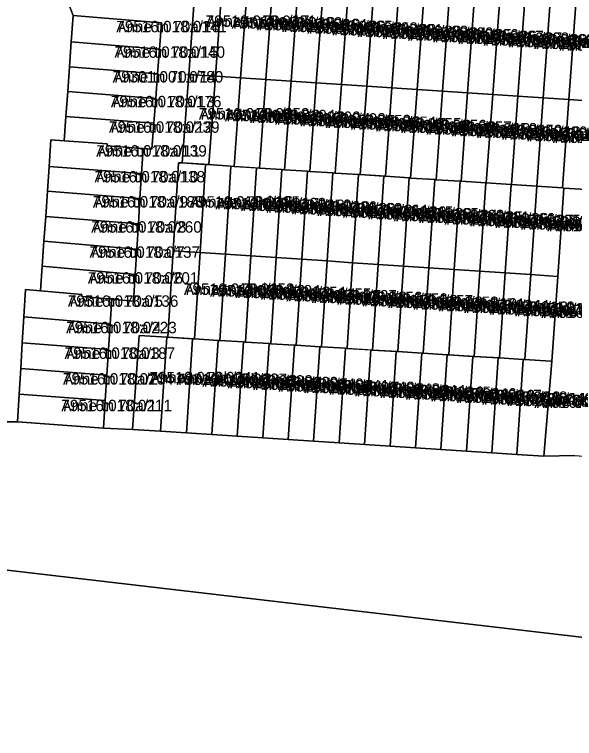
# Model space of a CAD drawing. Extents: x 643847 to 663718, y 6468443 to 6482775.
# Drawn here: x 661436.6 to 661510, y 6474018.7 to 6474113.7 of the extents above; entities that cross this region are included whole.
import ezdxf

# ---------------------------------------------------------------- set-up
doc = ezdxf.new("R2010")
doc.units = 0
for name, color, linetype in [('L_AADRESS', 7, 'Continuous'), ('PIIR', 7, 'Continuous'), ('TUNNUS', 7, 'Continuous')]:
    doc.layers.add(name, color=color, linetype=linetype)

msp = doc.modelspace()

# ---------------------------------------------------------------- linework, layer by layer
at = {"layer": 'PIIR'}
for points in [[(661440.68, 6474122.75), (661444.26, 6474113.53), (661444.02, 6474110.08), (661443.79, 6474106.82), (661443.56, 6474103.56), (661443.32, 6474100.31), (661443.1, 6474097.1), (661441.36, 6474097.23), (661441.12, 6474093.76), (661440.9, 6474090.49), (661440.68, 6474087.2), (661440.45, 6474083.93), (661440.23, 6474080.65), (661440.01, 6474077.44), (661438.02, 6474077.62), (661437.81, 6474074.02), (661437.6, 6474070.64), (661437.41, 6474067.25), (661437.21, 6474063.87), (661436.99, 6474060.28), (661418.13, 6474060.28)], [(661460.37, 6474118.5), (661459.44, 6474105.82), (661458.59, 6474094.2), (661458.11, 6474094.23), (661457.39, 6474082.69), (661456.69, 6474071.36), (661456.54, 6474071.37), (661452.92, 6474071.58), (661452.05, 6474059.27), (661448.24, 6474059.44), (661448.47, 6474063.04), (661448.68, 6474066.39), (661448.9, 6474069.73), (661449.11, 6474073.07), (661449.33, 6474076.35), (661452.17, 6474076.1), (661452.39, 6474079.6), (661452.61, 6474082.92), (661452.83, 6474086.23), (661453.04, 6474089.54), (661453.25, 6474092.84), (661453.47, 6474096.09), (661454.61, 6474096), (661454.87, 6474099.43), (661455.11, 6474102.67), (661455.35, 6474105.9), (661455.59, 6474109.13), (661455.84, 6474112.58), (661444.26, 6474113.53), (661440.68, 6474122.75)], [(661510.07, 6474055.83), (661505.99, 6474055.76), (661507.05, 6474068.19), (661507.82, 6474079.33), (661508.61, 6474090.91), (661512.23, 6474090.67)], [(661418.13, 6474060.28), (661436.99, 6474060.28), (661448.24, 6474059.44), (661452.05, 6474059.27), (661455.72, 6474059.04), (661459.13, 6474058.83), (661462.46, 6474058.6), (661465.8, 6474058.38), (661469.14, 6474058.17), (661472.48, 6474057.95), (661475.81, 6474057.73), (661479.16, 6474057.51), (661482.49, 6474057.3), (661485.83, 6474057.08), (661489.16, 6474056.86), (661492.51, 6474056.65), (661495.84, 6474056.42), (661499.18, 6474056.2), (661502.46, 6474055.99), (661505.99, 6474055.76), (661510.07, 6474055.83), (661521.4, 6474054.96), (661538.16, 6474049.49), (661582.45, 6474042.91)], [(661605.98, 6474021.42), (661511.3, 6474031.99), (661431.46, 6474041.28)]]:
    msp.add_lwpolyline(points, dxfattribs=at)
for points in [[(661463.87, 6474118.26), (661462.94, 6474105.59), (661459.44, 6474105.82), (661460.37, 6474118.5)], [(661464.65, 6474118.21), (661467.17, 6474118.03), (661466.24, 6474105.37), (661462.94, 6474105.59), (661463.87, 6474118.26)], [(661468.35, 6474117.95), (661470.48, 6474117.81), (661469.55, 6474105.14), (661466.24, 6474105.37), (661467.17, 6474118.03)], [(661471.74, 6474117.71), (661473.79, 6474117.58), (661472.85, 6474104.93), (661469.55, 6474105.14), (661470.48, 6474117.81)], [(661475.06, 6474117.49), (661477.09, 6474117.35), (661476.16, 6474104.71), (661472.85, 6474104.93), (661473.79, 6474117.58)], [(661478.38, 6474117.26), (661480.39, 6474117.13), (661479.47, 6474104.49), (661476.16, 6474104.71), (661477.09, 6474117.35)], [(661481.71, 6474117.04), (661483.7, 6474116.9), (661482.77, 6474104.27), (661479.47, 6474104.49), (661480.39, 6474117.13)], [(661485.03, 6474116.81), (661487, 6474116.68), (661486.07, 6474104.05), (661482.77, 6474104.27), (661483.7, 6474116.9)], [(661488.36, 6474116.58), (661490.3, 6474116.44), (661489.37, 6474103.84), (661486.07, 6474104.05), (661487, 6474116.68)], [(661491.69, 6474116.35), (661493.61, 6474116.22), (661492.7, 6474103.62), (661489.37, 6474103.84), (661490.3, 6474116.44)], [(661495.01, 6474116.12), (661496.91, 6474116), (661495.99, 6474103.4), (661492.7, 6474103.62), (661493.61, 6474116.22)], [(661498.33, 6474115.89), (661500.21, 6474115.77), (661499.29, 6474103.18), (661495.99, 6474103.4), (661496.91, 6474116)], [(661501.66, 6474115.67), (661503.52, 6474115.54), (661502.6, 6474102.96), (661499.29, 6474103.18), (661500.21, 6474115.77)], [(661504.98, 6474115.44), (661506.82, 6474115.31), (661505.9, 6474102.74), (661502.6, 6474102.96), (661503.52, 6474115.54)], [(661508.3, 6474115.22), (661510.18, 6474115.08), (661509.27, 6474102.52), (661505.9, 6474102.74), (661506.82, 6474115.31)], [(661511.63, 6474114.99), (661513.75, 6474114.84), (661512.96, 6474102.27), (661509.27, 6474102.52), (661510.18, 6474115.08)], [(661455.59, 6474109.13), (661444.02, 6474110.08), (661444.26, 6474113.53), (661455.84, 6474112.58)], [(661455.35, 6474105.9), (661443.79, 6474106.82), (661444.02, 6474110.08), (661455.59, 6474109.13)], [(661455.11, 6474102.67), (661443.56, 6474103.56), (661443.79, 6474106.82), (661455.35, 6474105.9)], [(661462.08, 6474093.98), (661458.59, 6474094.2), (661459.44, 6474105.82), (661462.94, 6474105.59)], [(661464.97, 6474093.79), (661462.08, 6474093.98), (661462.94, 6474105.59), (661466.24, 6474105.37), (661465.39, 6474093.76)], [(661468.7, 6474093.54), (661465.39, 6474093.76), (661466.24, 6474105.37), (661469.55, 6474105.14)], [(661471.66, 6474093.35), (661468.7, 6474093.54), (661469.55, 6474105.14), (661472.85, 6474104.93), (661472, 6474093.32)], [(661474.99, 6474093.11), (661472, 6474093.32), (661472.85, 6474104.93), (661476.16, 6474104.71), (661475.32, 6474093.08)], [(661478.62, 6474092.87), (661478.33, 6474092.89), (661475.32, 6474093.08), (661476.16, 6474104.71), (661479.47, 6474104.49)], [(661481.68, 6474092.69), (661478.62, 6474092.87), (661479.47, 6474104.49), (661482.77, 6474104.27), (661481.92, 6474092.67)], [(661454.87, 6474099.43), (661443.32, 6474100.31), (661443.56, 6474103.56), (661455.11, 6474102.67)], [(661485.23, 6474092.45), (661481.92, 6474092.67), (661482.77, 6474104.27), (661486.07, 6474104.05)], [(661488.35, 6474092.24), (661485.23, 6474092.45), (661486.07, 6474104.05), (661489.37, 6474103.84), (661488.53, 6474092.23)], [(661491.88, 6474092.01), (661491.7, 6474092.02), (661488.53, 6474092.23), (661489.37, 6474103.84), (661492.7, 6474103.62)], [(661495.04, 6474091.8), (661491.88, 6474092.01), (661492.7, 6474103.62), (661495.99, 6474103.4), (661495.15, 6474091.8)], [(661498.38, 6474091.59), (661495.15, 6474091.8), (661495.99, 6474103.4), (661499.29, 6474103.18), (661498.45, 6474091.58)], [(661501.71, 6474091.36), (661498.45, 6474091.58), (661499.29, 6474103.18), (661502.6, 6474102.96), (661501.75, 6474091.36)], [(661505.06, 6474091.14), (661501.75, 6474091.36), (661502.6, 6474102.96), (661505.9, 6474102.74), (661505.07, 6474091.14)], [(661505.07, 6474091.14), (661505.9, 6474102.74), (661509.27, 6474102.52), (661508.44, 6474090.92)], [(661508.44, 6474090.92), (661509.27, 6474102.52), (661512.96, 6474102.27), (661512.23, 6474090.67), (661508.61, 6474090.91)], [(661454.87, 6474099.43), (661454.61, 6474096), (661453.47, 6474096.09), (661448.72, 6474096.45), (661448.74, 6474096.71), (661443.1, 6474097.1), (661443.32, 6474100.31)], [(661453.25, 6474092.84), (661441.12, 6474093.76), (661441.36, 6474097.23), (661443.1, 6474097.1), (661448.74, 6474096.71), (661448.72, 6474096.45), (661453.47, 6474096.09)], [(661458.11, 6474094.23), (661458.59, 6474094.2), (661461.64, 6474094.01), (661460.91, 6474082.46), (661457.39, 6474082.69)], [(661461.64, 6474094.01), (661462.08, 6474093.98), (661464.97, 6474093.79), (661464.25, 6474082.24), (661460.91, 6474082.46)], [(661453.04, 6474089.54), (661440.9, 6474090.49), (661441.12, 6474093.76), (661453.25, 6474092.84)], [(661464.25, 6474082.24), (661464.97, 6474093.79), (661465.39, 6474093.76), (661468.31, 6474093.57), (661467.58, 6474082.01)], [(661467.58, 6474082.01), (661468.31, 6474093.57), (661468.7, 6474093.54), (661471.66, 6474093.35), (661470.91, 6474081.79)], [(661472, 6474093.32), (661474.99, 6474093.11), (661474.26, 6474081.57), (661470.91, 6474081.79), (661471.66, 6474093.35)], [(661475.32, 6474093.08), (661478.33, 6474092.89), (661477.59, 6474081.35), (661474.26, 6474081.57), (661474.99, 6474093.11)], [(661477.59, 6474081.35), (661478.33, 6474092.89), (661478.62, 6474092.87), (661481.68, 6474092.69), (661480.92, 6474081.12)], [(661481.92, 6474092.67), (661485.02, 6474092.46), (661484.27, 6474080.9), (661480.92, 6474081.12), (661481.68, 6474092.69)], [(661484.27, 6474080.9), (661485.02, 6474092.46), (661485.23, 6474092.45), (661488.35, 6474092.24), (661487.6, 6474080.68)], [(661487.6, 6474080.68), (661488.35, 6474092.24), (661488.53, 6474092.23), (661491.7, 6474092.02), (661490.93, 6474080.46)], [(661491.7, 6474092.02), (661491.88, 6474092.01), (661495.04, 6474091.8), (661494.26, 6474080.24), (661490.93, 6474080.46)], [(661494.26, 6474080.24), (661495.04, 6474091.8), (661495.15, 6474091.8), (661498.38, 6474091.59), (661497.61, 6474080.02)], [(661498.38, 6474091.59), (661498.45, 6474091.58), (661501.71, 6474091.36), (661500.94, 6474079.79), (661497.61, 6474080.02)], [(661501.71, 6474091.36), (661501.75, 6474091.36), (661505.06, 6474091.14), (661504.27, 6474079.57), (661500.94, 6474079.79)], [(661505.06, 6474091.14), (661505.07, 6474091.14), (661508.44, 6474090.92), (661508.61, 6474090.91), (661507.82, 6474079.33), (661504.27, 6474079.57)], [(661452.83, 6474086.23), (661440.68, 6474087.2), (661440.9, 6474090.49), (661453.04, 6474089.54)], [(661452.83, 6474086.23), (661452.61, 6474082.92), (661440.45, 6474083.93), (661440.68, 6474087.2)], [(661452.39, 6474079.6), (661440.23, 6474080.65), (661440.45, 6474083.93), (661452.61, 6474082.92)], [(661457.39, 6474082.69), (661460.91, 6474082.46), (661460.2, 6474071.13), (661456.69, 6474071.36)], [(661460.91, 6474082.46), (661464.25, 6474082.24), (661463.53, 6474070.93), (661463.28, 6474070.94), (661460.2, 6474071.13)], [(661464.25, 6474082.24), (661467.58, 6474082.01), (661466.86, 6474070.72), (661466.62, 6474070.74), (661463.53, 6474070.93)], [(661467.58, 6474082.01), (661470.91, 6474081.79), (661470.2, 6474070.51), (661469.96, 6474070.53), (661466.86, 6474070.72)], [(661470.2, 6474070.51), (661470.91, 6474081.79), (661474.26, 6474081.57), (661473.53, 6474070.3), (661473.3, 6474070.32)], [(661476.63, 6474070.11), (661473.53, 6474070.3), (661474.26, 6474081.57), (661477.59, 6474081.35), (661476.86, 6474070.1)], [(661452.17, 6474076.1), (661449.33, 6474076.35), (661445.42, 6474076.71), (661445.42, 6474076.96), (661440.01, 6474077.44), (661440.23, 6474080.65), (661452.39, 6474079.6)], [(661477.59, 6474081.35), (661480.92, 6474081.12), (661480.19, 6474069.89), (661479.97, 6474069.9), (661476.86, 6474070.1)], [(661480.92, 6474081.12), (661484.27, 6474080.9), (661483.53, 6474069.68), (661480.19, 6474069.89)], [(661484.27, 6474080.9), (661487.6, 6474080.68), (661486.86, 6474069.47), (661483.53, 6474069.68)], [(661487.6, 6474080.68), (661490.93, 6474080.46), (661490.19, 6474069.26), (661489.99, 6474069.27), (661486.86, 6474069.47)], [(661490.19, 6474069.26), (661490.93, 6474080.46), (661494.26, 6474080.24), (661493.52, 6474069.05), (661493.32, 6474069.06)], [(661494.26, 6474080.24), (661497.61, 6474080.02), (661496.86, 6474068.84), (661493.52, 6474069.05)], [(661497.61, 6474080.02), (661500.94, 6474079.79), (661500.19, 6474068.64), (661496.86, 6474068.84)], [(661500.94, 6474079.79), (661504.27, 6474079.57), (661503.52, 6474068.43), (661503.28, 6474068.44), (661500.19, 6474068.64)], [(661503.52, 6474068.43), (661504.27, 6474079.57), (661507.82, 6474079.33), (661507.05, 6474068.19), (661506.87, 6474068.22)], [(661449.11, 6474073.07), (661437.81, 6474074.02), (661438.02, 6474077.62), (661440.01, 6474077.44), (661445.42, 6474076.96), (661445.42, 6474076.71), (661449.33, 6474076.35)], [(661449.11, 6474073.07), (661448.9, 6474069.73), (661437.6, 6474070.64), (661437.81, 6474074.02)], [(661455.72, 6474059.04), (661452.05, 6474059.27), (661452.92, 6474071.58), (661456.54, 6474071.37)], [(661455.72, 6474059.04), (661456.54, 6474071.37), (661456.69, 6474071.36), (661459.94, 6474071.15), (661459.13, 6474058.83)], [(661459.13, 6474058.83), (661459.94, 6474071.15), (661460.2, 6474071.13), (661463.28, 6474070.94), (661462.46, 6474058.6)], [(661448.68, 6474066.39), (661437.41, 6474067.25), (661437.6, 6474070.64), (661448.9, 6474069.73)], [(661462.46, 6474058.6), (661463.28, 6474070.94), (661463.53, 6474070.93), (661466.62, 6474070.74), (661465.8, 6474058.38)], [(661465.8, 6474058.38), (661466.62, 6474070.74), (661466.86, 6474070.72), (661469.96, 6474070.53), (661469.14, 6474058.17)], [(661469.14, 6474058.17), (661469.96, 6474070.53), (661470.2, 6474070.51), (661473.3, 6474070.32), (661472.48, 6474057.95)], [(661472.48, 6474057.95), (661473.3, 6474070.32), (661473.53, 6474070.3), (661476.63, 6474070.11), (661475.81, 6474057.73)], [(661475.81, 6474057.73), (661476.63, 6474070.11), (661476.86, 6474070.1), (661479.97, 6474069.9), (661479.16, 6474057.51)], [(661479.16, 6474057.51), (661479.97, 6474069.9), (661480.19, 6474069.89), (661483.32, 6474069.7), (661482.49, 6474057.3)], [(661482.49, 6474057.3), (661483.32, 6474069.7), (661483.53, 6474069.68), (661486.65, 6474069.49), (661485.83, 6474057.08)], [(661485.83, 6474057.08), (661486.65, 6474069.49), (661486.86, 6474069.47), (661489.99, 6474069.27), (661489.16, 6474056.86)], [(661489.16, 6474056.86), (661489.99, 6474069.27), (661490.19, 6474069.26), (661493.32, 6474069.06), (661492.51, 6474056.65)], [(661492.51, 6474056.65), (661493.32, 6474069.06), (661493.52, 6474069.05), (661496.67, 6474068.85), (661495.84, 6474056.42)], [(661495.84, 6474056.42), (661496.67, 6474068.85), (661496.86, 6474068.84), (661500.01, 6474068.66), (661499.18, 6474056.2)], [(661499.18, 6474056.2), (661500.01, 6474068.66), (661500.19, 6474068.64), (661503.28, 6474068.44), (661502.46, 6474055.99)], [(661502.46, 6474055.99), (661503.28, 6474068.44), (661503.52, 6474068.43), (661506.87, 6474068.22), (661507.05, 6474068.19), (661505.99, 6474055.76)], [(661448.47, 6474063.04), (661437.21, 6474063.87), (661437.41, 6474067.25), (661448.68, 6474066.39)], [(661448.24, 6474059.44), (661436.99, 6474060.28), (661437.21, 6474063.87), (661448.47, 6474063.04)], [(661511.3, 6474031.99), (661518.75, 6473990.71), (661427.09, 6474002.04), (661431.46, 6474041.28)]]:
    msp.add_lwpolyline(points, close=True, dxfattribs=at)

# ---------------------------------------------------------------- texts
at = {"layer": 'L_AADRESS'}
for s, p in [('Anne tn 70a/16', (661449.928, 6474111.33)), ('Anne tn 70e/17', (661461.655, 6474112.043)), ('Anne tn 70e/18', (661465.055, 6474111.815)), ('Anne tn 70e/19', (661468.36, 6474111.586)), ('Anne tn 70e/20', (661471.67, 6474111.36)), ('Anne tn 70e/21', (661474.97, 6474111.143)), ('Anne tn 70e/22', (661478.275, 6474110.918)), ('Anne tn 70e/23', (661481.585, 6474110.699)), ('Anne tn 70e/24', (661484.885, 6474110.474)), ('Anne tn 70e/25', (661488.185, 6474110.254)), ('Anne tn 70e/26', (661491.49, 6474110.031)), ('Anne tn 70e/27', (661494.805, 6474109.807)), ('Anne tn 70e/28', (661498.1, 6474109.584)), ('Anne tn 70e/29', (661501.405, 6474109.364)), ('Anne tn 70e/30', (661504.71, 6474109.139)), ('Anne tn 70e/31', (661508.04, 6474108.918)), ('Anne tn 70a/15', (661449.689, 6474107.99)), ('Anne tn 70a/14', (661449.454, 6474104.745)), ('Anne tn 70a/13', (661449.215, 6474101.495)), ('Anne tn 70e/1', (661460.765, 6474099.898)), ('Anne tn 70e/2', (661464.16, 6474099.676)), ('Anne tn 70e/3', (661467.47, 6474099.453)), ('Anne tn 70e/4', (661470.775, 6474099.234)), ('Anne tn 70e/5', (661474.08, 6474099.011)), ('Anne tn 70a/12', (661448.973, 6474098.155)), ('Anne tn 70e/6', (661477.395, 6474098.788)), ('Anne tn 70e/7', (661480.695, 6474098.578)), ('Anne tn 70e/8', (661483.995, 6474098.36)), ('Anne tn 70e/9', (661487.3, 6474098.141)), ('Anne tn 70e/10', (661490.615, 6474097.925)), ('Anne tn 70e/11', (661493.935, 6474097.705)), ('Anne tn 70e/12', (661497.22, 6474097.492)), ('Anne tn 70e/13', (661500.525, 6474097.269)), ('Anne tn 70e/14', (661503.825, 6474097.05)), ('Anne tn 70e/15', (661507.17, 6474096.83)), ('Anne tn 70a/11', (661447.303, 6474095.035)), ('Anne tn 70a/10', (661447.076, 6474091.65)), ('Anne tn 70a/9', (661446.861, 6474088.36)), ('Anne tn 70d/16', (661459.515, 6474088.347)), ('Anne tn 70d/17', (661462.94, 6474088.125)), ('Anne tn 70d/18', (661466.28, 6474087.901)), ('Anne tn 70d/19', (661469.62, 6474087.678)), ('Anne tn 70d/20', (661472.95, 6474087.455)), ('Anne tn 70d/21', (661476.295, 6474087.227)), ('Anne tn 70d/22', (661479.635, 6474087.01)), ('Anne tn 70d/23', (661482.97, 6474086.792)), ('Anne tn 70d/24', (661486.31, 6474086.571)), ('Anne tn 70d/25', (661489.65, 6474086.35)), ('Anne tn 70d/26', (661492.985, 6474086.13)), ('Anne tn 70d/27', (661496.32, 6474085.914)), ('Anne tn 70d/28', (661499.66, 6474085.688)), ('Anne tn 70a/8', (661446.641, 6474085.06)), ('Anne tn 70d/29', (661503, 6474085.465)), ('Anne tn 70d/30', (661506.44, 6474085.237)), ('Anne tn 70a/7', (661446.419, 6474081.765)), ('Anne tn 70a/6', (661446.194, 6474078.375)), ('Anne tn 70d/1', (661458.8, 6474076.91)), ('Anne tn 70d/2', (661462.225, 6474076.689)), ('Anne tn 70d/3', (661465.555, 6474076.478)), ('Anne tn 70d/4', (661468.885, 6474076.26)), ('Anne tn 70a/5', (661443.575, 6474075.345)), ('Anne tn 70d/5', (661472.23, 6474076.044)), ('Anne tn 70d/6', (661475.56, 6474075.83)), ('Anne tn 70d/7', (661478.89, 6474075.615)), ('Anne tn 70d/8', (661482.23, 6474075.398)), ('Anne tn 70d/9', (661485.565, 6474075.183)), ('Anne tn 70d/10', (661488.895, 6474074.967)), ('Anne tn 70d/11', (661492.225, 6474074.752)), ('Anne tn 70d/12', (661495.565, 6474074.538)), ('Anne tn 70d/13', (661498.9, 6474074.324)), ('Anne tn 70d/14', (661502.23, 6474074.106)), ('Anne tn 70d/15', (661505.67, 6474073.885)), ('Anne tn 70a/4', (661443.356, 6474071.875)), ('Anne tn 70a/3', (661443.15, 6474068.515)), ('Anne tn 70a/2', (661442.944, 6474065.145)), ('Anne tn 70b/1', (661454.295, 6474065.315)), ('Anne tn 70b/2', (661457.83, 6474065.098)), ('Anne tn 70b/3', (661461.205, 6474064.877)), ('Anne tn 70b/4', (661464.54, 6474064.665)), ('Anne tn 70b/5', (661467.88, 6474064.453)), ('Anne tn 70b/6', (661471.22, 6474064.24)), ('Anne tn 70b/7', (661474.555, 6474064.025)), ('Anne tn 70b/8', (661477.89, 6474063.814)), ('Anne tn 70b/9', (661481.24, 6474063.603)), ('Anne tn 70b/10', (661484.57, 6474063.39)), ('Anne tn 70b/11', (661487.91, 6474063.173)), ('Anne tn 70b/12', (661491.24, 6474062.961)), ('Anne tn 70b/13', (661494.59, 6474062.744)), ('Anne tn 70b/14', (661497.925, 6474062.531)), ('Anne tn 70b/15', (661501.23, 6474062.321)), ('Anne tn 70b/16', (661504.755, 6474062.097)), ('Anne tn 70a/1', (661442.728, 6474061.655))]:
    msp.add_text(s, height=1.5, dxfattribs=at).set_placement(p)
at = {"layer": 'TUNNUS'}
for s, p in [('79516:018:0181', (661461.655, 6474112.043)), ('79516:018:0182', (661465.055, 6474111.815)), ('79516:018:0064', (661468.36, 6474111.586)), ('79516:018:0065', (661471.67, 6474111.36)), ('79516:018:0141', (661449.928, 6474111.33)), ('79516:018:0092', (661474.97, 6474111.143)), ('79516:018:0091', (661478.275, 6474110.918)), ('79516:018:0183', (661481.585, 6474110.699)), ('79516:018:0090', (661484.885, 6474110.474)), ('79516:018:0066', (661488.185, 6474110.254)), ('79516:018:0067', (661491.49, 6474110.031)), ('79516:018:0068', (661494.805, 6474109.807)), ('79516:018:0069', (661498.1, 6474109.584)), ('79516:018:0070', (661501.405, 6474109.364)), ('79516:018:0071', (661504.71, 6474109.139)), ('79516:018:0072', (661508.04, 6474108.918)), ('79516:018:0140', (661449.689, 6474107.99)), ('79301:001:0780', (661449.454, 6474104.745)), ('79516:018:0176', (661449.215, 6474101.495)), ('79516:018:0052', (661460.765, 6474099.898)), ('79516:018:0194', (661464.16, 6474099.676)), ('79516:018:0200', (661467.47, 6474099.453)), ('79516:018:0193', (661470.775, 6474099.234)), ('79516:018:0053', (661474.08, 6474099.011)), ('79516:018:0239', (661448.973, 6474098.155)), ('79516:018:0054', (661477.395, 6474098.788)), ('79516:018:0055', (661480.695, 6474098.578)), ('79516:018:0056', (661483.995, 6474098.36)), ('79516:018:0057', (661487.3, 6474098.141)), ('79516:018:0058', (661490.615, 6474097.925)), ('79516:018:0059', (661493.935, 6474097.705)), ('79516:018:0180', (661497.22, 6474097.492)), ('79516:018:0060', (661500.525, 6474097.269)), ('79516:018:0061', (661503.825, 6474097.05)), ('79516:018:0062', (661507.17, 6474096.83)), ('79516:018:0139', (661447.303, 6474095.035)), ('79516:018:0138', (661447.076, 6474091.65)), ('79516:018:0188', (661446.861, 6474088.36)), ('79516:018:0185', (661459.515, 6474088.347)), ('79516:018:0162', (661462.94, 6474088.125)), ('79516:018:0250', (661466.28, 6474087.901)), ('79516:018:0226', (661469.62, 6474087.678)), ('79516:018:0163', (661472.95, 6474087.455)), ('79516:018:0164', (661476.295, 6474087.227)), ('79501:002:0645', (661479.635, 6474087.01)), ('79516:018:0165', (661482.97, 6474086.792)), ('79516:018:0262', (661486.31, 6474086.571)), ('79516:018:0231', (661489.65, 6474086.35)), ('79516:018:0166', (661492.985, 6474086.13)), ('79516:018:0235', (661496.32, 6474085.914)), ('79516:018:0260', (661446.641, 6474085.06)), ('79516:018:0167', (661499.66, 6474085.688)), ('79516:018:0186', (661503, 6474085.465)), ('79516:018:0198', (661506.44, 6474085.237)), ('79516:018:0137', (661446.419, 6474081.765)), ('79516:018:0201', (661446.194, 6474078.375)), ('79516:018:0153', (661458.8, 6474076.91)), ('79516:018:0184', (661462.225, 6474076.689)), ('79516:018:0154', (661465.555, 6474076.478)), ('79516:018:0155', (661468.885, 6474076.26)), ('79516:018:0136', (661443.575, 6474075.345)), ('79516:018:0227', (661472.23, 6474076.044)), ('79501:002:0156', (661475.56, 6474075.83)), ('79516:018:0156', (661478.89, 6474075.615)), ('79516:018:0157', (661482.23, 6474075.398)), ('79516:018:0158', (661485.565, 6474075.183)), ('79516:018:0174', (661488.895, 6474074.967)), ('79516:018:0244', (661492.225, 6474074.752)), ('79516:018:0159', (661495.565, 6474074.538)), ('79516:018:0160', (661498.9, 6474074.324)), ('79516:018:0161', (661502.23, 6474074.106)), ('79516:018:0242', (661505.67, 6474073.885)), ('79516:018:0223', (661443.356, 6474071.875)), ('79516:018:0187', (661443.15, 6474068.515)), ('79516:018:0204', (661442.944, 6474065.145)), ('79516:018:0241', (661454.295, 6474065.315)), ('79516:018:0037', (661457.83, 6474065.098)), ('79516:018:0038', (661461.205, 6474064.877)), ('79516:018:0039', (661464.54, 6474064.665)), ('79516:018:0040', (661467.88, 6474064.453)), ('79516:018:0041', (661471.22, 6474064.24)), ('79516:018:0042', (661474.555, 6474064.025)), ('79516:018:0043', (661477.89, 6474063.814)), ('79516:018:0044', (661481.24, 6474063.603)), ('79516:018:0045', (661484.57, 6474063.39)), ('79516:018:0046', (661487.91, 6474063.173)), ('79516:018:0047', (661491.24, 6474062.961)), ('79516:018:0048', (661494.59, 6474062.744)), ('79516:018:0049', (661497.925, 6474062.531)), ('79516:018:0050', (661501.23, 6474062.321)), ('79516:018:0051', (661504.755, 6474062.097)), ('79516:018:0211', (661442.728, 6474061.655))]:
    msp.add_text(s, height=1.5, dxfattribs=at).set_placement(p)

doc.saveas('drawing.dxf')
